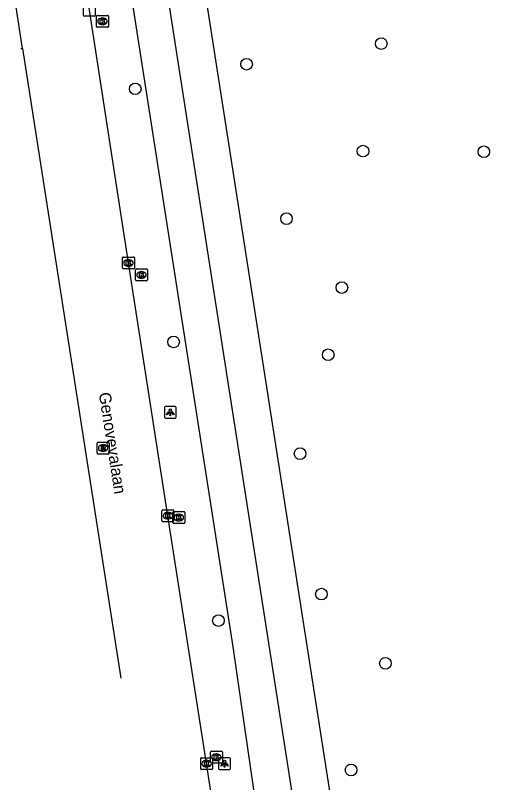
# Model space of a CAD drawing. Extents: x 160787 to 161428, y 386828 to 387483.
# Drawn here: x 160796.4 to 160836.2, y 387355.6 to 387420.1 of the extents above; entities that cross this region are included whole.
import ezdxf

# ---------------------------------------------------------------- set-up
doc = ezdxf.new("R2010")
doc.units = 0
for name, color, linetype in [('IMGEO_Boom', 7, 'Continuous'), ('IMGEO_Fietspad_gesloten', 7, 'Continuous'), ('IMGEO_Kolk', 7, 'Continuous'), ('IMGEO_Lichtpunt', 7, 'Continuous'), ('IMGEO_Openbare_ruimte_label', 7, 'Continuous'), ('IMGEO_Rijbaan_lokaal_gesloten', 7, 'Continuous'), ('IMGEO_Rioolput', 7, 'Continuous'), ('IMGEO_Voetpad_open', 7, 'Continuous')]:
    doc.layers.add(name, color=color, linetype=linetype)

msp = doc.modelspace()

# ---------------------------------------------------------------- linework, layer by layer
at = {"layer": 'IMGEO_Boom'}
for centre in [(160827.127, 387417.716), (160815.8, 387415.985), (160806.436, 387413.915), (160825.589, 387408.681), (160835.749, 387408.631), (160819.157, 387403.006), (160823.812, 387397.219), (160809.663, 387392.652), (160822.664, 387391.576), (160820.299, 387383.264), (160822.092, 387371.464), (160813.439, 387369.242), (160827.471, 387365.653), (160824.587, 387356.692)]:
    msp.add_circle(centre, 0.489, dxfattribs=at)
at = {"layer": 'IMGEO_Fietspad_gesloten'}
for points in [[(160798.594, 387469.757), (160800.12, 387459.942), (160814.644, 387367.035), (160818.574, 387339.965), (160825.021, 387299.079)], [(160829.259, 387293.368), (160829.1, 387293.93), (160827.811, 387302.571), (160827.194, 387306.304), (160804.985, 387448.718), (160803.603, 387457.538), (160802.078, 387467.426)]]:
    msp.add_lwpolyline(points, dxfattribs=at)
at = {"layer": 'IMGEO_Kolk'}
for p, q in [((160802.081, 387420.09), (160802.081, 387420.942)), ((160803.082, 387420.942), (160803.082, 387420.09)), ((160803.008, 387420.016), (160802.156, 387420.016)), ((160803.184, 387419.161), (160803.184, 387420.013)), ((160803.259, 387420.087), (160804.111, 387420.087)), ((160803.672, 387419.867), (160803.697, 387419.867)), ((160804.185, 387420.013), (160804.185, 387419.161)), ((160804.111, 387419.087), (160803.259, 387419.087)), ((160803.695, 387419.307), (160803.67, 387419.307)), ((160805.443, 387399.787), (160806.295, 387399.787)), ((160805.368, 387398.861), (160805.368, 387399.713)), ((160805.856, 387399.567), (160805.881, 387399.567)), ((160806.369, 387399.713), (160806.369, 387398.861)), ((160806.295, 387398.787), (160805.443, 387398.787)), ((160805.879, 387399.007), (160805.854, 387399.007)), ((160806.466, 387397.858), (160806.466, 387398.71)), ((160806.541, 387398.784), (160807.393, 387398.784)), ((160806.954, 387398.564), (160806.979, 387398.564)), ((160807.467, 387398.71), (160807.467, 387397.858)), ((160806.977, 387398.004), (160806.952, 387398.004)), ((160807.393, 387397.784), (160806.541, 387397.784)), ((160808.69, 387377.622), (160808.69, 387378.474)), ((160808.765, 387378.548), (160809.617, 387378.548)), ((160809.691, 387378.474), (160809.691, 387377.622)), ((160809.178, 387378.328), (160809.203, 387378.328)), ((160809.608, 387377.472), (160809.608, 387378.324)), ((160809.683, 387378.398), (160810.535, 387378.398)), ((160810.096, 387378.178), (160810.121, 387378.178)), ((160810.609, 387378.324), (160810.609, 387377.472)), ((160809.617, 387377.548), (160808.765, 387377.548)), ((160809.201, 387377.768), (160809.176, 387377.768)), ((160810.535, 387377.398), (160809.683, 387377.398)), ((160810.119, 387377.618), (160810.094, 387377.618)), ((160812.765, 387357.337), (160812.765, 387358.189)), ((160812.84, 387358.263), (160813.692, 387358.263)), ((160813.253, 387358.043), (160813.278, 387358.043)), ((160813.766, 387358.189), (160813.766, 387357.337)), ((160811.942, 387356.797), (160811.942, 387357.649)), ((160812.017, 387357.723), (160812.869, 387357.723)), ((160812.43, 387357.503), (160812.455, 387357.503)), ((160813.692, 387357.263), (160812.84, 387357.263)), ((160812.943, 387357.649), (160812.943, 387356.797)), ((160813.276, 387357.483), (160813.251, 387357.483)), ((160812.869, 387356.723), (160812.017, 387356.723)), ((160812.453, 387356.943), (160812.428, 387356.943))]:
    msp.add_line(p, q, dxfattribs=at)
for points in [[(160802.081, 387420.09), (160802.081, 387420.942)], [(160803.082, 387420.942), (160803.082, 387420.09)], [(160803.008, 387420.016), (160802.156, 387420.016)], [(160803.184, 387419.161), (160803.184, 387420.013)], [(160803.259, 387420.087), (160804.111, 387420.087)], [(160803.505, 387419.787), (160803.628, 387419.787), (160803.628, 387419.636), (160803.758, 387419.787), (160803.922, 387419.787), (160803.776, 387419.636), (160803.929, 387419.387), (160803.777, 387419.387), (160803.692, 387419.551), (160803.628, 387419.484), (160803.628, 387419.387), (160803.505, 387419.387), (160803.505, 387419.787)], [(160804.185, 387420.013), (160804.185, 387419.161)], [(160804.111, 387419.087), (160803.259, 387419.087)], [(160805.443, 387399.787), (160806.295, 387399.787)], [(160805.368, 387398.861), (160805.368, 387399.713)], [(160805.689, 387399.487), (160805.812, 387399.487), (160805.812, 387399.336), (160805.942, 387399.487), (160806.106, 387399.487), (160805.96, 387399.336), (160806.113, 387399.087), (160805.961, 387399.087), (160805.876, 387399.251), (160805.812, 387399.184), (160805.812, 387399.087), (160805.689, 387399.087), (160805.689, 387399.487)], [(160806.369, 387399.713), (160806.369, 387398.861)], [(160806.295, 387398.787), (160805.443, 387398.787)], [(160806.466, 387397.858), (160806.466, 387398.71)], [(160806.541, 387398.784), (160807.393, 387398.784)], [(160806.787, 387398.484), (160806.91, 387398.484), (160806.91, 387398.333), (160807.04, 387398.484), (160807.204, 387398.484), (160807.058, 387398.333), (160807.211, 387398.084), (160807.059, 387398.084), (160806.974, 387398.248), (160806.91, 387398.181), (160806.91, 387398.084), (160806.787, 387398.084), (160806.787, 387398.484)], [(160807.467, 387398.71), (160807.467, 387397.858)], [(160807.393, 387397.784), (160806.541, 387397.784)], [(160808.69, 387377.622), (160808.69, 387378.474)], [(160808.765, 387378.548), (160809.617, 387378.548)], [(160809.691, 387378.474), (160809.691, 387377.622)], [(160809.011, 387378.248), (160809.134, 387378.248), (160809.134, 387378.097), (160809.264, 387378.248), (160809.428, 387378.248), (160809.282, 387378.097), (160809.435, 387377.848), (160809.283, 387377.848), (160809.198, 387378.012), (160809.134, 387377.945), (160809.134, 387377.848), (160809.011, 387377.848), (160809.011, 387378.248)], [(160809.608, 387377.472), (160809.608, 387378.324)], [(160809.683, 387378.398), (160810.535, 387378.398)], [(160809.929, 387378.098), (160810.052, 387378.098), (160810.052, 387377.947), (160810.182, 387378.098), (160810.346, 387378.098), (160810.2, 387377.947), (160810.353, 387377.698), (160810.201, 387377.698), (160810.116, 387377.862), (160810.052, 387377.795), (160810.052, 387377.698), (160809.929, 387377.698), (160809.929, 387378.098)], [(160810.609, 387378.324), (160810.609, 387377.472)], [(160809.617, 387377.548), (160808.765, 387377.548)], [(160810.535, 387377.398), (160809.683, 387377.398)], [(160812.765, 387357.337), (160812.765, 387358.189)], [(160812.84, 387358.263), (160813.692, 387358.263)], [(160813.086, 387357.963), (160813.209, 387357.963), (160813.209, 387357.812), (160813.339, 387357.963), (160813.503, 387357.963), (160813.357, 387357.812), (160813.51, 387357.563), (160813.358, 387357.563), (160813.273, 387357.727), (160813.209, 387357.66), (160813.209, 387357.563), (160813.086, 387357.563), (160813.086, 387357.963)], [(160813.766, 387358.189), (160813.766, 387357.337)], [(160811.942, 387356.797), (160811.942, 387357.649)], [(160812.017, 387357.723), (160812.869, 387357.723)], [(160812.263, 387357.423), (160812.386, 387357.423), (160812.386, 387357.272), (160812.516, 387357.423), (160812.68, 387357.423), (160812.534, 387357.272), (160812.687, 387357.023), (160812.535, 387357.023), (160812.45, 387357.187), (160812.386, 387357.12), (160812.386, 387357.023), (160812.263, 387357.023), (160812.263, 387357.423)], [(160813.692, 387357.263), (160812.84, 387357.263)], [(160812.943, 387357.649), (160812.943, 387356.797)], [(160812.869, 387356.723), (160812.017, 387356.723)]]:
    msp.add_lwpolyline(points, dxfattribs=at)
for centre, start, end in [((160802.158, 387420.092), 181.55205, 268.44795), ((160802.158, 387420.092), 181.55205, 268.44795), ((160803.006, 387420.092), 271.55205, 358.44795), ((160803.006, 387420.092), 271.55205, 358.44795), ((160803.261, 387420.011), 91.55205, 178.44795), ((160803.261, 387420.011), 91.55205, 178.44795), ((160804.109, 387420.011), 1.55205, 88.44795), ((160804.109, 387420.011), 1.55205, 88.44795), ((160803.261, 387419.163), 181.55205, 268.44795), ((160803.261, 387419.163), 181.55205, 268.44795), ((160804.109, 387419.163), 271.55205, 358.44795), ((160804.109, 387419.163), 271.55205, 358.44795), ((160805.445, 387399.711), 91.55205, 178.44795), ((160805.445, 387399.711), 91.55205, 178.44795), ((160806.293, 387399.711), 1.55205, 88.44795), ((160806.293, 387399.711), 1.55205, 88.44795), ((160805.445, 387398.863), 181.55205, 268.44795), ((160805.445, 387398.863), 181.55205, 268.44795), ((160806.293, 387398.863), 271.55205, 358.44795), ((160806.293, 387398.863), 271.55205, 358.44795), ((160806.543, 387398.708), 91.55205, 178.44795), ((160806.543, 387398.708), 91.55205, 178.44795), ((160807.391, 387398.708), 1.55205, 88.44795), ((160807.391, 387398.708), 1.55205, 88.44795), ((160806.543, 387397.86), 181.55205, 268.44795), ((160806.543, 387397.86), 181.55205, 268.44795), ((160807.391, 387397.86), 271.55205, 358.44795), ((160807.391, 387397.86), 271.55205, 358.44795), ((160808.767, 387378.472), 91.55205, 178.44795), ((160808.767, 387378.472), 91.55205, 178.44795), ((160809.615, 387378.472), 1.55205, 88.44795), ((160809.615, 387378.472), 1.55205, 88.44795), ((160809.685, 387378.322), 91.55205, 178.44795), ((160809.685, 387378.322), 91.55205, 178.44795), ((160810.533, 387378.322), 1.55205, 88.44795), ((160810.533, 387378.322), 1.55205, 88.44795), ((160808.767, 387377.624), 181.55205, 268.44795), ((160808.767, 387377.624), 181.55205, 268.44795), ((160809.685, 387377.474), 181.55205, 268.44795), ((160809.685, 387377.474), 181.55205, 268.44795), ((160809.615, 387377.624), 271.55205, 358.44795), ((160809.615, 387377.624), 271.55205, 358.44795), ((160810.533, 387377.474), 271.55205, 358.44795), ((160810.533, 387377.474), 271.55205, 358.44795), ((160812.842, 387358.187), 91.55205, 178.44795), ((160812.842, 387358.187), 91.55205, 178.44795), ((160813.69, 387358.187), 1.55205, 88.44795), ((160813.69, 387358.187), 1.55205, 88.44795), ((160812.019, 387357.647), 91.55205, 178.44795), ((160812.019, 387357.647), 91.55205, 178.44795), ((160812.842, 387357.339), 181.55205, 268.44795), ((160812.842, 387357.339), 181.55205, 268.44795), ((160812.867, 387357.647), 1.55205, 88.44795), ((160812.867, 387357.647), 1.55205, 88.44795), ((160813.69, 387357.339), 271.55205, 358.44795), ((160813.69, 387357.339), 271.55205, 358.44795), ((160812.019, 387356.799), 181.55205, 268.44795), ((160812.019, 387356.799), 181.55205, 268.44795), ((160812.867, 387356.799), 271.55205, 358.44795), ((160812.867, 387356.799), 271.55205, 358.44795)]:
    msp.add_arc(centre, 0.0765, start, end, dxfattribs=at)
for centre, major_axis, ratio, start_param, end_param in [((160803.671, 387419.587), (-0.387, 0.002), 0.722429, 4.712389, 7.853982), ((160803.696, 387419.587), (-0.39, 0.002), 0.717154, 1.570796, 4.712389), ((160805.855, 387399.287), (-0.387, 0.002), 0.722429, 4.712389, 7.853982), ((160805.88, 387399.287), (-0.39, 0.002), 0.717154, 1.570796, 4.712389), ((160806.953, 387398.284), (-0.387, 0.002), 0.722429, 4.712389, 7.853982), ((160806.978, 387398.284), (-0.39, 0.002), 0.717154, 1.570796, 4.712389), ((160809.177, 387378.048), (-0.387, 0.002), 0.722429, 4.712389, 7.853982), ((160809.202, 387378.048), (-0.39, 0.002), 0.717154, 1.570796, 4.712389), ((160810.095, 387377.898), (-0.387, 0.002), 0.722429, 4.712389, 7.853982), ((160810.12, 387377.898), (-0.39, 0.002), 0.717154, 1.570796, 4.712389), ((160813.252, 387357.763), (-0.387, 0.002), 0.722429, 4.712389, 7.853982), ((160813.277, 387357.763), (-0.39, 0.002), 0.717154, 1.570796, 4.712389), ((160812.429, 387357.223), (-0.387, 0.002), 0.722429, 4.712389, 7.853982), ((160812.454, 387357.223), (-0.39, 0.002), 0.717154, 1.570796, 4.712389)]:
    msp.add_ellipse(centre, major_axis=major_axis, ratio=ratio, start_param=start_param, end_param=end_param, dxfattribs=at)
at = {"layer": 'IMGEO_Lichtpunt'}
for p, q in [((160808.894, 387387.147), (160808.894, 387386.34)), ((160808.894, 387387.147), (160808.894, 387386.34)), ((160809.796, 387387.242), (160808.988, 387387.242)), ((160809.796, 387387.242), (160808.988, 387387.242)), ((160809.89, 387386.34), (160809.89, 387387.147)), ((160809.89, 387386.34), (160809.89, 387387.147)), ((160808.988, 387386.246), (160809.796, 387386.246)), ((160808.988, 387386.246), (160809.796, 387386.246)), ((160813.452, 387357.627), (160813.452, 387356.82)), ((160813.452, 387357.627), (160813.452, 387356.82)), ((160814.354, 387357.722), (160813.546, 387357.722)), ((160814.354, 387357.722), (160813.546, 387357.722)), ((160814.448, 387356.82), (160814.448, 387357.627)), ((160814.448, 387356.82), (160814.448, 387357.627)), ((160813.546, 387356.726), (160814.354, 387356.726)), ((160813.546, 387356.726), (160814.354, 387356.726))]:
    msp.add_line(p, q, dxfattribs=at)
for points in [[(160809.268, 387386.811), (160809.307, 387386.783), (160809.119, 387386.521), (160809.081, 387386.548), (160809.268, 387386.811)], [(160809.37, 387386.763), (160809.417, 387386.763), (160809.417, 387386.441), (160809.37, 387386.441), (160809.37, 387386.763)], [(160809.48, 387386.783), (160809.518, 387386.81), (160809.705, 387386.548), (160809.666, 387386.52), (160809.48, 387386.783)], [(160813.826, 387357.291), (160813.865, 387357.263), (160813.677, 387357.001), (160813.639, 387357.028), (160813.826, 387357.291)], [(160813.928, 387357.243), (160813.975, 387357.243), (160813.975, 387356.921), (160813.928, 387356.921), (160813.928, 387357.243)], [(160814.038, 387357.263), (160814.076, 387357.29), (160814.263, 387357.028), (160814.224, 387357), (160814.038, 387357.263)]]:
    msp.add_lwpolyline(points, dxfattribs=at)
for centre in [(160809.393, 387386.945), (160813.951, 387357.425)]:
    msp.add_circle(centre, 0.0994, dxfattribs=at)
for centre, start, end in [((160808.988, 387387.147), 90, 180), ((160808.988, 387387.147), 90, 180), ((160809.796, 387387.147), 0, 90), ((160809.796, 387387.147), 0, 90), ((160808.988, 387386.34), 180, 270), ((160808.988, 387386.34), 180, 270), ((160809.796, 387386.34), 270, 0), ((160809.796, 387386.34), 270, 360), ((160813.546, 387357.627), 90, 180), ((160813.546, 387357.627), 90, 180), ((160814.354, 387357.627), 0, 90), ((160814.354, 387357.627), 0, 90), ((160813.546, 387356.82), 180, 270), ((160813.546, 387356.82), 180, 270), ((160814.354, 387356.82), 270, 0), ((160814.354, 387356.82), 270, 360)]:
    msp.add_arc(centre, 0.0946, start, end, dxfattribs=at)
at = {"layer": 'IMGEO_Rijbaan_lokaal_gesloten'}
for points in [[(160821.014, 387301.979), (160819.946, 387308.676), (160819.119, 387314.392), (160815.664, 387336.596), (160812.443, 387357.223), (160809.191, 387378.048), (160805.869, 387399.287), (160802.582, 387420.516), (160799.278, 387441.757), (160799.041, 387443.07)], [(160796.957, 387417.315), (160796.36, 387421.141)], [(160796.957, 387417.315), (160805.22, 387364.395)]]:
    msp.add_lwpolyline(points, dxfattribs=at)
at = {"layer": 'IMGEO_Rioolput'}
for p, q in [((160803.239, 387383.309), (160803.239, 387384.161)), ((160803.314, 387384.235), (160804.166, 387384.235)), ((160803.727, 387384.015), (160803.752, 387384.015)), ((160804.24, 387384.161), (160804.24, 387383.309)), ((160804.166, 387383.235), (160803.314, 387383.235)), ((160803.75, 387383.455), (160803.725, 387383.455))]:
    msp.add_line(p, q, dxfattribs=at)
for points in [[(160803.239, 387383.309), (160803.239, 387384.161)], [(160803.314, 387384.235), (160804.166, 387384.235)], [(160803.828, 387383.933), (160803.576, 387383.935), (160803.576, 387383.535)], [(160803.576, 387383.535), (160803.7, 387383.535), (160803.7, 387383.697), (160803.711, 387383.697)], [(160803.754, 387383.854), (160803.7, 387383.854), (160803.7, 387383.773)], [(160803.7, 387383.773), (160803.752, 387383.773)], [(160803.758, 387383.668), (160803.829, 387383.535), (160803.969, 387383.535), (160803.904, 387383.661)], [(160804.24, 387384.161), (160804.24, 387383.309)], [(160804.166, 387383.235), (160803.314, 387383.235)]]:
    msp.add_lwpolyline(points, dxfattribs=at)
for centre, radius, start, end in [((160803.316, 387384.159), 0.0765, 91.55205, 178.44795), ((160803.316, 387384.159), 0.0765, 91.55205, 178.44795), ((160803.71, 387383.644), 0.0533, 26.02933, 88.69889), ((160803.736, 387383.962), 0.19, 274.7715, 282.96867), ((160803.76, 387383.758), 0.0964, 77.00612, 93.18647), ((160803.774, 387383.815), 0.0378, 276.66336, 79.67722), ((160803.827, 387383.823), 0.109, 350.36119, 89.41601), ((160803.825, 387383.823), 0.112, 277.58423, 350.98172), ((160803.809, 387383.608), 0.108, 29.51342, 73.79051), ((160804.164, 387384.159), 0.0765, 1.55205, 88.44795), ((160804.164, 387384.159), 0.0765, 1.55205, 88.44795), ((160803.316, 387383.311), 0.0765, 181.55205, 268.44795), ((160803.316, 387383.311), 0.0765, 181.55205, 268.44795), ((160804.164, 387383.311), 0.0765, 271.55205, 358.44795), ((160804.164, 387383.311), 0.0765, 271.55205, 358.44795)]:
    msp.add_arc(centre, radius, start, end, dxfattribs=at)
for centre, major_axis, ratio, start_param, end_param in [((160803.726, 387383.735), (-0.387, 0.002), 0.722429, 4.712389, 7.853982), ((160803.751, 387383.735), (-0.39, 0.002), 0.717154, 1.570796, 4.712389)]:
    msp.add_ellipse(centre, major_axis=major_axis, ratio=ratio, start_param=start_param, end_param=end_param, dxfattribs=at)
at = {"layer": 'IMGEO_Voetpad_open'}
for points in [[(160831.038, 387302.126), (160807.712, 387451.566), (160806.738, 387457.72), (160805.074, 387468.62)], [(160796.821, 387417.297), (160796.957, 387417.315)]]:
    msp.add_lwpolyline(points, dxfattribs=at)

# ---------------------------------------------------------------- texts
at = {"layer": 'IMGEO_Openbare_ruimte_label'}
msp.add_text('Genovevalaan', height=1, rotation=278.91604, dxfattribs=at).set_placement((160803.37, 387388.342))

doc.saveas('drawing.dxf')
